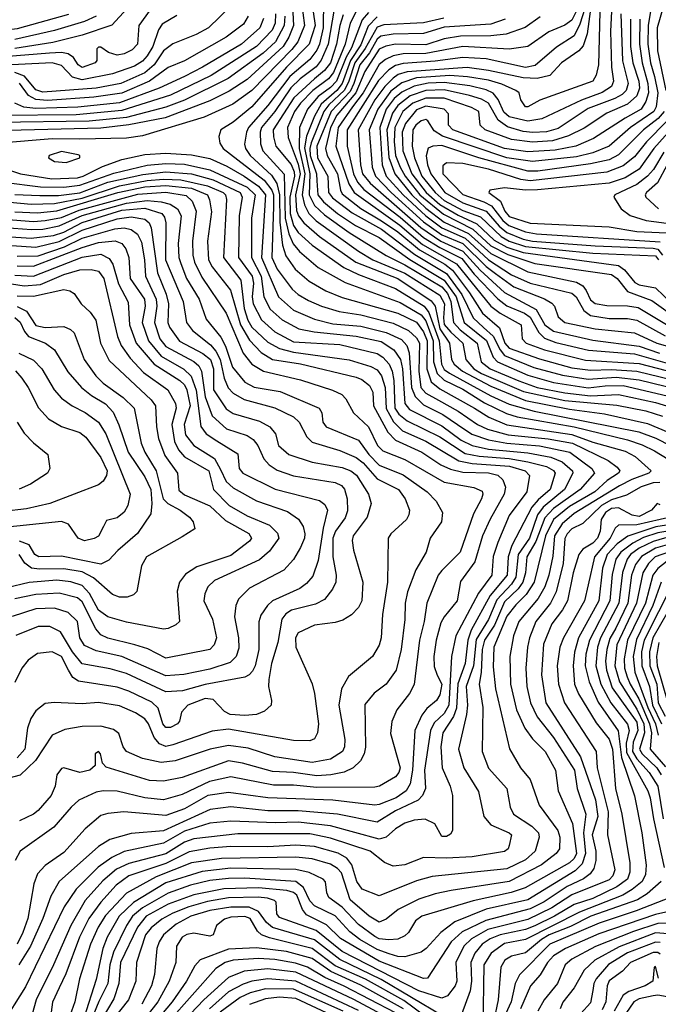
# Model space of a CAD drawing. Extents: x 501367 to 657802, y 482273 to 547541.
# Tile 375 of 656: x 620435 to 623187, y 486645 to 490890. Entities that reach past the tile are written whole.
import ezdxf

# ---------------------------------------------------------------- set-up
doc = ezdxf.new("R2010")
doc.units = 0

msp = doc.modelspace()

# ---------------------------------------------------------------- linework, layer by layer
at = {"layer": '0CON20XD'}
for points in [[(621604.5, 491065), (621615.6, 490865), (621595.3, 490815), (621570.6, 490775), (621415, 490632.9), (621338.5, 490581.5), (621255, 490540.3), (621062.4, 490467.6), (620905, 490437.5), (620785, 490422.6), (620269.8, 490410.2)], [(621648.3, 490975), (621662, 490865), (621633.6, 490795), (621608.2, 490761.8), (621435.1, 490584.9), (621354.3, 490525.7), (621230.1, 490469.9), (620965, 490389.1), (620895, 490379.4), (620695, 490375.8), (620575, 490376.8), (620352.2, 490357.8)], [(620947.5, 490992.5), (620832.7, 490867.3), (620705, 490823.4), (620577.9, 490792.1), (620415, 490765.6)], [(621691.6, 490985), (621708, 490865), (621682.1, 490785), (621584.6, 490685), (621435, 490514.8), (621355, 490448), (621302.2, 490415), (621293.8, 490386.2), (621297.9, 490357.9), (621311.8, 490335), (621488.4, 490198.4), (621522, 490155), (621528.5, 490135), (621529.5, 490085), (621521.2, 489865), (621545, 489815.2), (621609, 489729), (621635, 489705.7), (621679.5, 489679.5), (621735.5, 489655), (621811.7, 489631.7), (621905, 489618.4), (622045, 489581.4), (622110.8, 489550.8), (622145, 489519.2), (622157.7, 489495), (622155.4, 489375), (622164.4, 489305), (622185, 489279.6), (622240.3, 489249.8), (622325, 489202.2), (622408.3, 489145), (622450.9, 489125), (622540.8, 489100.9), (622712.8, 489082.8), (622817.8, 489065), (622970.4, 488990.4), (623010.5, 488960.5), (623021.4, 488945), (623015.8, 488935), (622967.2, 488902.8), (622914.1, 488855), (622805, 488790.8), (622735.6, 488735), (622701.6, 488665), (622651.5, 488465), (622617.6, 488412.4), (622572.7, 488367.3), (622535, 488319), (622478.8, 488185), (622475, 488100), (622485.2, 488005), (622545.8, 487745.8), (622593.8, 487665), (622634.4, 487614.4), (622674.3, 487504.3), (622753.9, 487395), (622762.8, 487365), (622761.5, 487315), (622746.9, 487295), (622683.9, 487246.1), (622545, 487175.1), (622295.2, 487135.2), (622225, 487121), (622155, 487098), (622066, 487054), (622015, 487012.7), (621985, 486999.8), (621941.4, 487025), (621859.8, 487095), (621821.5, 487211.5), (621805, 487231.1), (621775, 487248.6), (621695, 487271.7), (621625, 487280.1), (621305, 487274.2), (621175, 487255.4), (621023.4, 487195), (620895.3, 487124.7), (620805, 487028.1), (620773, 486977), (620739.9, 486905), (620693.4, 486755), (620673.2, 486655), (620643.5, 486575)], [(621744.8, 490975), (621743.4, 490855), (621727.1, 490785), (621715, 490758.3), (621685, 490718.7), (621599, 490645), (621505, 490520.3), (621420.9, 490425), (621411.9, 490405), (621404, 490354), (621407.7, 490335), (621428.8, 490305), (621520.1, 490220.1), (621543.4, 490183.4), (621554.2, 490135), (621556.6, 490016.6), (621567.9, 489917.9), (621582.1, 489872.1), (621622, 489815), (621683.1, 489763.1), (621755, 489721.3), (621825, 489692.3), (622065, 489625.4), (622145, 489586.1), (622175, 489544.8), (622191.5, 489505), (622189.5, 489385), (622208.9, 489328.9), (622245, 489298.6), (622394.7, 489214.7), (622456.4, 489176.4), (622535, 489142.9), (622815, 489102.2), (622905, 489068.2), (623045, 489030.6), (623087.6, 489007.6), (623156.9, 488945), (623146.2, 488935), (623072.4, 488907.7), (623019.5, 488880.5), (622825, 488761.2), (622773.3, 488716.7), (622740, 488665), (622733, 488577), (622716.1, 488495), (622698.3, 488445), (622669.8, 488395), (622586.3, 488295), (622563.2, 488233.2), (622548, 488145), (622550.2, 488025), (622575.9, 487915), (622612.2, 487835), (622645, 487789.7), (622699.5, 487735), (622744.7, 487655), (622755.8, 487565), (622817.2, 487425), (622835.3, 487295), (622825, 487273.8), (622805, 487255.7), (622612.9, 487147.1), (622553.1, 487126.9), (622388.8, 487091.2), (622167.5, 487025), (622140.4, 487005), (622110.9, 486955), (622095, 486939.6), (622065, 486926.4), (622026.6, 486923.4), (621985, 486927.2), (621965, 486937.3), (621895, 486988.8), (621824.2, 487064.2), (621766.8, 487105), (621758.8, 487125), (621753.4, 487173.4), (621743.6, 487185), (621683, 487213), (621625, 487226.7), (621345, 487232.1), (621222.2, 487217.8), (621065, 487168.9), (620926.3, 487083.7), (620864.5, 487025), (620811.8, 486935), (620793.2, 486885), (620765, 486751.9), (620711.9, 486585)], [(622861.7, 490985), (622815, 490888.1), (622785, 490867.3), (622715, 490837.8), (622625, 490774.2), (622545, 490763.8), (622345, 490774.7), (622185, 490744.2), (622087.2, 490742.8), (622045.3, 490734.7), (622011.5, 490718.5), (621985, 490696.8), (621915.3, 490575), (621868.9, 490515), (621808, 490425), (621797.8, 490345), (621853.1, 490183.1), (621876.8, 490145), (622074, 490004), (622171.5, 489921.5), (622317, 489837), (622465.2, 489655.2), (622505, 489625.1), (622596, 489575), (622600, 489515), (622618, 489495), (622696.3, 489466.4), (622872.9, 489422.9)], [(622881.7, 490975), (622849.5, 490870.5), (622825, 490821.2), (622748.6, 490771.4), (622656.5, 490693.5), (622615, 490684.1), (622445, 490721), (622345, 490727.9), (622225, 490710.8), (622088.4, 490701.6), (622055, 490692.2), (622026.3, 490673.7), (621982.1, 490627.9), (621847, 490415), (621847, 490345), (621873.4, 490225), (621890.5, 490190.5), (621918.7, 490158.7), (622075, 490038.5), (622175, 489951.1), (622245, 489908.3), (622341.1, 489861.1), (622393.7, 489793.7), (622495, 489686.2), (622535, 489657), (622611, 489625), (622635, 489608.1), (622672.4, 489542.3), (622697, 489517), (622745, 489499), (622885.7, 489465.7), (623085, 489448.9), (623235, 489406.9)], [(620996.9, 490933.1), (620949.2, 490865), (620942.2, 490785), (620919.6, 490760.4), (620885, 490743.5), (620855, 490737.3), (620818.2, 490748.2), (620785, 490772.5), (620775, 490772), (620768, 490765), (620767.1, 490715), (620760.6, 490705), (620705, 490684.5), (620686.6, 490695), (620667, 490727), (620643.6, 490743.6), (620615, 490749.4), (620563.6, 490746.4), (620225, 490718.6)], [(621345, 490948.9), (621249.2, 490855), (621195, 490826), (621095, 490786.7), (621055, 490756.6), (621015.4, 490695), (620975, 490660.8), (620870.8, 490615), (620765, 490595.1), (620535, 490578.1), (620505, 490588), (620456.2, 490646.2), (620415, 490662.4)], [(621789.9, 490935), (621764.5, 490785), (621734.8, 490715.2), (621712.3, 490687.7), (621644.1, 490635.9), (621604.1, 490595.9), (621535, 490494.2), (621477.9, 490425), (621472.2, 490405), (621472.7, 490355), (621483.5, 490325), (621575, 490224.5), (621579.8, 490035), (621595, 489966.9), (621613.8, 489923.8), (621641.1, 489891.1), (621721.3, 489821.3), (621837.2, 489757.2), (622075, 489670.7), (622165, 489618), (622185, 489591.2), (622217.2, 489505), (622218.6, 489415), (622234.6, 489364.6), (622265, 489335.6), (622345, 489297.8), (622438.2, 489238.2), (622532.7, 489192.7), (622578.3, 489178.3), (622825, 489135.4), (623055, 489078.9), (623117.7, 489057.7), (623170.9, 489030.9), (623328.2, 488935)], [(622986.7, 490955), (622980.9, 490840.9), (622986.1, 490686.1), (622994.5, 490625), (622985, 490602.1), (622945, 490575.7), (622856.6, 490543.4), (622685, 490462.5), (622625, 490453.3), (622545, 490471.5), (622521.5, 490491.5), (622496.8, 490546.8), (622475, 490572.9), (622445, 490587.2), (622375, 490604.7), (622265, 490620.2), (622195, 490616.3), (622135, 490603.6), (622081.9, 490578.1), (622049.5, 490550.5), (622014.9, 490505.1), (621986.5, 490425), (621997.1, 490265), (622014.7, 490215), (622088.3, 490135), (622185, 490044.6), (622255, 489993.1), (622355, 489948.9), (622455, 489855.6), (622555, 489790.3), (622635, 489754.4), (622815, 489711.1), (622832.7, 489695), (622866.5, 489636.5), (622895, 489615.1), (622975, 489602.4), (623055, 489602.4), (623095, 489594.9), (623217.3, 489527.3)], [(622895.6, 490935), (622881.2, 490828.8), (622862.8, 490777.2), (622844.1, 490755.9), (622770.4, 490705)], [(623207.6, 490945), (623182.5, 490855), (623183.8, 490756.2), (623219.1, 490585)], [(620645, 490912.4), (620425, 490850.4), (620305, 490837), (620235, 490831.3), (620135, 490803.5), (620045, 490794.7), (620006.8, 490806.8), (619961.6, 490831.6), (619865, 490922.3)], [(621112, 490908), (621049.6, 490870.4), (621033.1, 490846.9), (621008.8, 490775), (620985, 490734.8), (620965, 490711.2), (620929.4, 490690.6), (620835, 490656.6), (620705, 490630.9), (620662.4, 490642.4), (620615, 490692.1), (620575, 490703.8), (620255, 490688.3)], [(621577.2, 490905), (621574.3, 490865), (621537.9, 490795), (621485, 490746.1), (621333.6, 490636.4), (621145, 490544), (621065, 490513.3), (620895, 490469.2), (620735, 490453.2), (620337.7, 490447.7)], [(621537.5, 490915), (621536, 490875), (621523.5, 490845), (621456.2, 490775), (621260.3, 490649.7), (621084.7, 490565), (620875, 490498.5), (620679.3, 490480.7), (620345, 490476.9)], [(620765, 490906.2), (620715, 490882), (620585, 490843.6), (620415, 490804.9)], [(621486, 490895), (621470.7, 490855), (621390.8, 490785), (621223.7, 490685), (621145, 490645.4), (621035.9, 490595), (620865, 490532.5), (620686.4, 490513.6), (620505, 490508.1), (620453.7, 490513.7), (620415, 490530.4)], [(621419.4, 490905), (621399.4, 490870.6), (621325, 490814.8), (621145, 490713.4), (621075, 490684), (620995, 490624.9), (620875, 490572.9), (620754.2, 490555.8), (620555, 490542.2), (620505, 490545.7), (620473.8, 490563.8), (620435, 490616.3)], [(621829.2, 490910.8), (621814.5, 490865), (621800.6, 490785), (621775, 490704.4), (621748.8, 490671.1), (621705, 490636), (621616, 490554), (621527.8, 490415), (621528.7, 490385), (621539.5, 490345), (621605, 490266.5), (621617.8, 490235), (621618.9, 490215), (621599.5, 490125), (621601.2, 490055), (621615, 490002.5), (621635, 489972.7), (621695, 489917.6), (621832.1, 489822.1), (621895, 489791.4), (622055, 489730.9), (622178.4, 489655), (622197.7, 489627.7), (622242.9, 489505), (622252.3, 489405), (622265, 489382.6), (622286.9, 489366.9), (622465, 489268.9), (622545, 489233.2), (622651.9, 489201.9), (623103, 489113), (623175.8, 489085.8), (623365, 488990.3)], [(621885, 490925.6), (621859.5, 490875), (621837.7, 490785), (621788, 490662), (621766.2, 490635), (621698.2, 490585), (621645, 490530.6), (621619.7, 490495), (621589.9, 490425), (621592.5, 490382.5), (621635, 490266.9), (621643.3, 490225), (621624.3, 490135), (621628.1, 490068.1), (621636.2, 490045), (621659.2, 490015), (621727.5, 489955), (621884.4, 489845), (622065, 489773.8), (622208.5, 489678.5), (622225.3, 489655), (622245, 489558), (622286.7, 489495), (622295.5, 489425), (622308.1, 489405), (622343.9, 489375), (622465, 489310.8), (622615, 489247.9), (622805, 489211.7), (622955, 489190.5), (623140.1, 489149.9), (623435.1, 489025.1)], [(621938.7, 490921.3), (621910.9, 490889.1), (621865, 490769), (621841.9, 490728.1), (621799.9, 490625), (621775, 490598.4), (621721.5, 490558.5), (621675.7, 490505), (621641.4, 490425), (621639.1, 490335), (621664.6, 490225), (621653.2, 490135), (621662.6, 490092.6), (621681.8, 490055), (621713.1, 490023.1), (621895, 489892.6), (621957, 489855), (622095, 489796.9), (622245, 489703.2), (622266, 489665), (622261.2, 489605), (622265, 489576.3), (622293.4, 489543.4), (622345.5, 489495), (622357.3, 489425), (622391.8, 489385), (622425.5, 489364.5), (622606.5, 489286.5), (622785, 489248.3), (623008.3, 489228.3), (623133.2, 489203.2), (623205, 489180.6)], [(621975, 490903), (621937.6, 490862.4), (621905, 490781.2), (621860.1, 490715), (621824.9, 490615), (621801.4, 490585), (621733.8, 490526.2), (621705.9, 490475), (621671.7, 490388.3), (621662.3, 490337.7), (621685.9, 490225), (621682.4, 490135), (621705, 490089.2), (621748.3, 490048.3), (621855, 489973.4), (622014.3, 489874.3), (622095, 489833.4), (622255, 489737.8), (622279.2, 489709.2), (622293.8, 489675), (622304.8, 489584.8), (622332.9, 489552.9), (622406.6, 489495), (622424.2, 489415), (622463, 489385), (622586.2, 489333.8), (622665, 489305.1), (622785, 489281.1), (622895, 489269.1), (623015, 489274.2), (623175, 489240), (623255.9, 489215)], [(622262.9, 490897.1), (622175, 490876.8), (622005, 490868.4), (621975, 490858.2), (621924.2, 490765.8), (621879.3, 490705), (621854, 490625), (621835, 490587), (621767.1, 490522.9), (621746.2, 490495), (621690.8, 490359.2), (621685.1, 490335), (621687, 490305), (621713.8, 490225), (621716.2, 490196.2), (621719.4, 490135), (621744.6, 490104.7), (621805.2, 490055), (621882.5, 490002.5), (621985, 489951.2), (622116.7, 489856.7), (622265, 489767.7), (622315.7, 489695), (622350.4, 489585), (622447.3, 489507.3), (622475.5, 489435.5), (622494.8, 489415), (622625, 489357.7), (622735.9, 489325.9), (622885, 489303.5), (622958.1, 489311.9), (623035, 489313.2), (623225, 489268.6)], [(622526.9, 490893.1), (622465, 490870.6), (622265, 490858.4), (622175, 490830.7), (622045, 490828), (621990.9, 490819.1), (621975, 490806.7), (621942.1, 490747.9), (621900.8, 490695), (621875.6, 490615), (621858.7, 490581.3), (621777.3, 490495), (621715.6, 490345), (621718.1, 490295), (621763, 490215), (621765.9, 490145), (621782.8, 490122.8), (621867.3, 490057.3), (621995, 489986.6), (622138.4, 489878.4), (622275, 489795.3), (622340.9, 489705), (622389.9, 489605), (622433.3, 489563.3), (622475, 489525.4), (622505, 489466.5), (622525, 489443), (622651.4, 489391.4), (622775, 489357.1), (622885, 489340.6), (623005, 489349.4), (623105, 489337.9), (623275, 489295.9)], [(622677.8, 490902.2), (622612.8, 490857.2), (622531.7, 490828.3), (622465, 490820.5), (622335, 490819), (622265, 490807.2), (622185, 490781.6), (622055, 490784.9), (622013.3, 490776.7), (621985, 490762.6), (621923.2, 490666.8), (621883.5, 490575), (621801.4, 490478.6), (621775.2, 490424.8), (621753.3, 490335), (621759.7, 490305), (621805, 490226.4), (621817, 490155), (621825, 490139.3), (621905, 490076.7), (621993.7, 490023.7), (622065, 489975.5), (622158.5, 489898.5), (622266.6, 489836.6), (622299.8, 489809.8), (622373.2, 489713.2), (622430, 489625), (622502.2, 489562.2), (622525.7, 489495), (622545, 489474), (622675, 489427.4), (622815, 489389.8), (622895, 489378.9), (622985, 489381.7), (623094.7, 489375.3), (623295, 489325.8)], [(622934.9, 490924.9), (622929.5, 490695), (622919.1, 490650.9), (622905.3, 490625), (622677, 490543), (622625, 490514.6), (622614.2, 490515), (622594.5, 490544.5), (622588.1, 490575), (622573.5, 490585), (622512.5, 490612.5), (622455, 490629.2), (622364.6, 490644.6), (622289.1, 490649.1), (622145, 490639.2), (622081.4, 490618.6), (622035, 490581.7), (621977.9, 490505), (621941.4, 490415), (621954.4, 490255), (621968.9, 490215), (622036.5, 490145), (622175, 490019.2), (622255, 489962.2), (622345, 489925.4), (622445, 489826.1), (622485, 489796.7), (622565, 489738.5), (622696.3, 489686.3), (622728, 489668), (622740.4, 489655), (622755, 489608.6), (622784.4, 489585), (622915, 489558.1), (623085, 489540.1), (623180.6, 489495), (623387.2, 489437.2)], [(623026.2, 490915), (623032.5, 490712.5), (623056.8, 490615), (623049, 490585), (623031.8, 490568.2), (622999.1, 490550.9), (622885, 490506.9), (622755, 490421.7), (622705, 490406.5), (622646.2, 490403.8), (622605, 490408.7), (622537.8, 490427.8), (622496.8, 490456.8), (622455, 490530), (622425, 490548.2), (622373.7, 490563.7), (622265, 490588.1), (622185, 490584.4), (622118.3, 490561.7), (622065, 490520.9), (622042.4, 490487.6), (622017.7, 490415), (622026.6, 490296.6), (622051.1, 490225), (622124.6, 490135), (622185, 490077.7), (622265, 490018), (622368.8, 489968.8), (622465, 489882.9), (622625, 489803.3), (622835, 489758.5), (622862.3, 489742.3), (622876.7, 489723.3), (622895, 489682.3), (622915, 489666.1), (622965, 489657.3), (623055, 489657.1), (623100, 489649.9), (623236.9, 489566.9)], [(623067.6, 490892.4), (623067.1, 490775), (623077.3, 490705), (623102.8, 490625), (623105.5, 490595), (623095, 490562.1), (623055, 490526.6), (622965, 490487.2), (622868.1, 490421.9), (622800.3, 490389.7), (622731.7, 490368.3), (622645, 490362.2), (622554.1, 490374.1), (622440.8, 490415), (622418.9, 490435), (622413.3, 490495), (622382.2, 490512.2), (622265, 490551.3), (622185, 490552.1), (622128.9, 490531.1), (622086.9, 490495), (622051.6, 490425), (622048.6, 490365), (622055.2, 490305.2), (622074.3, 490255), (622096.7, 490215), (622159.5, 490135), (622261.1, 490051.1), (622387.2, 489987.2), (622465, 489915.6), (622538.3, 489878.3), (622655, 489839.6), (622985, 489792.2), (623009.4, 489775), (623055, 489718.5), (623159.6, 489679.6), (623275.5, 489595.5)], [(623107.6, 490892.4), (623105.6, 490785), (623117.6, 490705), (623142, 490615), (623144.5, 490575), (623133.1, 490536.9), (623112.8, 490505), (623045, 490465.4), (622907.7, 490377.7), (622832.3, 490345), (622742.2, 490327.8), (622625, 490321.1), (622525, 490335.1), (622301.2, 490415), (622282.5, 490435), (622282.5, 490485), (622265, 490505.1), (622185, 490517.6), (622145, 490502.1), (622097.9, 490442.2), (622084.1, 490405), (622086.5, 490325), (622125.3, 490225), (622186.4, 490145), (622245, 490093.7), (622325, 490046.8), (622405, 490010.5), (622479.6, 489939.6), (622535, 489910.2), (622605, 489886.1), (623015, 489831), (623042.1, 489812.1), (623086.5, 489756.5), (623105, 489746.8), (623175, 489733.6), (623247.1, 489665)], [(623153.6, 490926.4), (623143, 490865), (623142.5, 490785), (623154.2, 490705), (623170.4, 490645), (623184.5, 490575), (623178.5, 490515), (623167.4, 490495), (623067.8, 490425), (622975, 490345.2), (622905, 490316.6), (622835, 490299.5), (622645, 490278.9), (622534.9, 490294.9), (622257.7, 490387.7), (622221.8, 490411.8), (622193.8, 490453.8), (622185, 490459.8), (622165, 490454.8), (622141.6, 490435), (622129.5, 490415), (622126.3, 490345), (622136, 490295), (622167.9, 490215), (622224.9, 490145), (622265, 490110.8), (622345, 490067.2), (622420.4, 490040.4), (622510.1, 489955), (622545, 489935.7), (622615, 489911.9), (622905, 489883.1), (623175, 489871.9), (623188.3, 489855)], [(622770.4, 490705), (622720.2, 490649.8), (622665, 490636.3), (622605, 490639.5), (622455, 490671.8), (622363.8, 490683.8), (622105, 490666.2), (622066.7, 490653.3), (622045, 490638.9), (622008, 490602), (621965.5, 490545), (621894.4, 490415), (621903.8, 490265), (621912.6, 490225), (621945.6, 490185.6), (622164, 489994), (622249.5, 489935), (622345, 489892.9), (622420, 489810), (622525, 489714.6), (622660.6, 489640.6), (622698.1, 489575), (622735, 489547.6), (622905, 489507.9), (623105, 489482.8), (623192.9, 489452.9)], [(623211.8, 490495), (623186.1, 490463.9), (623123.9, 490415), (623015, 490307.1), (622975, 490286.7), (622895, 490268.2), (622667.9, 490237.9), (622625, 490237.2), (622414.4, 490294.4), (622255, 490347.7), (622215.2, 490344.8), (622195, 490336.4), (622187, 490303), (622192.5, 490265), (622207.2, 490225), (622267.1, 490145), (622345, 490100.7), (622444.9, 490064.9), (622500.7, 490000.7), (622535, 489972.7), (622604.7, 489944.7), (622645, 489935.4), (622915.1, 489915.1), (623165, 489905.8), (623185, 489900.6), (623205.6, 489875.6)], [(623225.1, 490454.9), (623136.3, 490363.7), (623085, 490299.4), (623035, 490259.9), (622965, 490233.6), (622635, 490195.1), (622595, 490201.2), (622455.9, 490245.9), (622345, 490269.9), (622275, 490273.3), (622259.2, 490260.8), (622258.9, 490225), (622345, 490136.8), (622435.7, 490105.7), (622468, 490088), (622516.5, 490025), (622542.5, 490002.5), (622615, 489975.7), (622662.5, 489967.5), (623195, 489932)], [(623266, 490444), (623168.3, 490335), (623105, 490246.2), (623045, 490207.8), (622975, 490186.1), (622666.7, 490156.7), (622615, 490154.6), (622524.8, 490165.2), (622461.4, 490155), (622457.5, 490145), (622507.8, 490107.8), (622525.6, 490065), (622545, 490041.7), (622635, 490013.3), (622975, 489996.8), (623095, 489977.1), (623255, 489970.3)], [(620345, 490255.8), (620438.6, 490225), (620574.2, 490204.2), (620685, 490209.1), (620708.4, 490215), (620792, 490258), (620875, 490287.3), (620975, 490308.7), (621065, 490314.5), (621175, 490307.9), (621255, 490291.2), (621328.2, 490258.2), (621403.2, 490215), (621465, 490173.1), (621495.1, 490135), (621477.1, 489865), (621550, 489695), (621615, 489638.5), (621705, 489598.5), (621785, 489578.6), (621905, 489569.1), (622015, 489541.5), (622080.8, 489510.8), (622103.8, 489485), (622114.1, 489454.1), (622124, 489305), (622140, 489265), (622175, 489230), (622258.5, 489188.5), (622321.4, 489145), (622383.9, 489103.9), (622455, 489078.4), (622535, 489064.7), (622675, 489052.4), (622806.1, 489026.1), (622900.8, 488955), (622912.1, 488935), (622850.4, 488865), (622735, 488782.8), (622697.7, 488742.3), (622659.9, 488640.1), (622620.1, 488575), (622614.7, 488505), (622603.6, 488465), (622583.4, 488436.6), (622525, 488380.8), (622480.7, 488279.3), (622437.5, 488215), (622428.8, 488175), (622423.4, 488075), (622415.8, 488025), (622430.3, 487925), (622428.6, 487735), (622455, 487662.7), (622534, 487575), (622548.8, 487495), (622562.5, 487465), (622642.7, 487412.7), (622670.4, 487385), (622673.2, 487365), (622656.1, 487305), (622615, 487268), (622535, 487229.1), (622213.3, 487196.7), (622145, 487177), (621985, 487112.7), (621911.5, 487141.5), (621888.4, 487175), (621866.8, 487246.8), (621845.4, 487275.4), (621806.9, 487296.9), (621705, 487324.9), (621625, 487331.8), (621505, 487324.1), (621345, 487325.1), (621255, 487317.7), (621165, 487301.9), (621065, 487252.7), (620905, 487198.3), (620850.9, 487159.1), (620785.3, 487084.7), (620733.9, 487015), (620692.3, 486935), (620634, 486776), (620605, 486716.2), (620576.1, 486653.9), (620560.8, 486535)], [(620635, 490274.6), (620693.8, 490295), (620693.8, 490305), (620687.8, 490307.8), (620615, 490322.1), (620562, 490305), (620560, 490295), (620585, 490279.5), (620635, 490274.6)], [(623211.2, 490318.8), (623166.3, 490245), (623141, 490215), (623095, 490180.1), (622999.5, 490135), (622995.6, 490125), (623026.4, 490075), (623065.8, 490045.8), (623134.9, 490024.9), (623255, 490009.3)], [(620365, 490189.4), (620525, 490169.9), (620625, 490168.5), (620695, 490176.7), (620841.1, 490228.9), (620985, 490262.9), (621065, 490269.6), (621145, 490267), (621255, 490243.6), (621415, 490168.7), (621449.4, 490135), (621434.3, 490034.3), (621434.2, 489865), (621475.6, 489785), (621487.2, 489695), (621515, 489642.6), (621566.5, 489596.5), (621637.7, 489557.7), (621704.5, 489544.5), (621885.7, 489525.7), (621992.9, 489502.9), (622047.3, 489467.3), (622075.9, 489425.9), (622085.1, 489385), (622095.1, 489235.1), (622115, 489210), (622255, 489139.5), (622338, 489078), (622384.6, 489054.6), (622455, 489038.2), (622625, 489022.5), (622723.7, 489003.7), (622773.5, 488983.5), (622817, 488945), (622818.7, 488935), (622783.4, 488865), (622691.2, 488788.8), (622667, 488755), (622631.5, 488655), (622583.3, 488585), (622572.7, 488487.3), (622554.2, 488455.8), (622491.3, 488388.7), (622456, 488304), (622402.2, 488217.8), (622390.9, 488105), (622359.1, 488015), (622364.6, 487935.4), (622360.5, 487895), (622325.7, 487745), (622348.8, 487665), (622413, 487563), (622434.8, 487454.8), (622465, 487418.5), (622544.4, 487385), (622554.5, 487375), (622545, 487330), (622540, 487315), (622525, 487303.2), (622385, 487280.6), (622275, 487274.8), (622175, 487277.3), (622095, 487246.2), (622045, 487240), (622006.7, 487256.7), (621945, 487305.5), (621775, 487361.4), (621685, 487380.4), (621375, 487379.5), (621185, 487357.9), (621145, 487343.9), (621065, 487293.4), (620905, 487252.7), (620851.8, 487228.2), (620793.3, 487176.7), (620718, 487092), (620655, 486984.1), (620581.5, 486815), (620506.3, 486665), (620428.7, 486385)], [(623225, 490264.4), (623183.2, 490186.8), (623135.8, 490145), (623130.6, 490135), (623133.5, 490125), (623188.4, 490075)], [(620415, 490136.3), (620521.7, 490131.7), (620603, 490133), (620695, 490144.2), (620815, 490189.9), (620966.5, 490223.5), (621065, 490233.7), (621175, 490225.1), (621269.5, 490199.5), (621384.8, 490145), (621393.9, 490125), (621381.6, 490045), (621378.5, 489865), (621437, 489785), (621442.4, 489755), (621437.6, 489695), (621441.3, 489665), (621476.7, 489596.7), (621535, 489544.8), (621615, 489502), (621815, 489489.2), (621975, 489451.7), (622000.2, 489435), (622026.8, 489405), (622040.8, 489375), (622047.2, 489335), (622051.6, 489215), (622069.7, 489189.7), (622105, 489161), (622245, 489092.2), (622355, 489020.4), (622415, 489008), (622545, 488997.7), (622624.6, 488984.6), (622705, 488963.7), (622735, 488946.9), (622742.8, 488935), (622721.5, 488865), (622669.5, 488820.5), (622641.9, 488788.1), (622556.6, 488623.4), (622540.7, 488575), (622535.6, 488495), (622462.5, 488407.5), (622381.2, 488258.8), (622365.7, 488215), (622355, 488114.6), (622322.7, 488027.3), (622318.2, 487921.8), (622304, 487886), (622258.7, 487815), (622249.6, 487755), (622255.6, 487665), (622290.8, 487585), (622299.7, 487545), (622300.5, 487395), (622291.5, 487378.5), (622275, 487368.2), (622255, 487369.2), (622223.8, 487423.8), (622182.8, 487442.8), (622135, 487438.4), (622095, 487425.7), (622055, 487401.6), (622014, 487366), (621985, 487356.4), (621775, 487415.1), (621635, 487430.8), (621537.4, 487427.4), (621345, 487434.9), (621255, 487426), (621145, 487392.2), (621055, 487339.6), (620885, 487304.2), (620831.7, 487278.3), (620773.5, 487236.5), (620678.7, 487141.3), (620626.7, 487065), (620460, 486720), (620355, 486553.3)], [(620345, 490107.7), (620485, 490095.1), (620585, 490097.8), (620705, 490120.8), (620865.5, 490174.5), (620985, 490197.6), (621055, 490202.8), (621129.8, 490199.8), (621244.6, 490174.6), (621312.1, 490145), (621322.7, 490135), (621326.5, 490115), (621313, 489865), (621387.5, 489767.5), (621402.4, 489645), (621418.1, 489595), (621435.7, 489565), (621505, 489500.2), (621555, 489472), (621615, 489457.1), (621855, 489423.3), (621947.9, 489395), (621975, 489381), (621994.7, 489354.7), (622010.5, 489305), (622013.9, 489213.9), (622045.8, 489155.8), (622085, 489118), (622185, 489072.7), (622328.2, 488988.2), (622385, 488976.4), (622545.2, 488965.2), (622613.4, 488945), (622632.8, 488925), (622620.3, 488855), (622545, 488753.2), (622495, 488636.5), (622475.2, 488575.2), (622469.6, 488495), (622411.8, 488418.2), (622315, 488233.3), (622296, 488144), (622285.1, 487935.1), (622265, 487899.4), (622221.2, 487858.8), (622206.2, 487825), (622179.8, 487655), (622184.3, 487575), (622171.7, 487545), (622151.8, 487525), (622055, 487479.6), (621975, 487430), (621805, 487464.9), (621635, 487479.7), (621505, 487479.9), (621345, 487496.1), (621255.6, 487485), (621055, 487393), (620915, 487380.8), (620823.6, 487355), (620774.9, 487325.1), (620605.3, 487175), (620569, 487111), (620534.7, 487014.7), (620482, 486895), (620431, 486815)], [(620415, 490062.4), (620512.7, 490057.3), (620595, 490066.4), (620858.4, 490145), (620975, 490169.7), (621064.9, 490175.1), (621175, 490163.2), (621244.3, 490135), (621253.6, 490113.6), (621261.9, 490061.9), (621243.9, 489936.1), (621248.3, 489855), (621265, 489824.7), (621343.6, 489723.6), (621386.1, 489575), (621425, 489508.4), (621475.1, 489455.1), (621525, 489425.8), (621645, 489406.2), (621885, 489349.5), (621909.6, 489339.6), (621942.7, 489312.7), (621957.5, 489285), (621959.2, 489225), (622022.1, 489112), (622055, 489077.3), (622167.6, 489025), (622250.5, 488970.5), (622292.3, 488952.3), (622345, 488939.3), (622456, 488936), (622496.2, 488926.2), (622516.6, 488906.6), (622528.3, 488875), (622522.7, 488845), (622462.7, 488737.3), (622430, 488665), (622396.5, 488553.5), (622335, 488468.1), (622320.3, 488385), (622263.9, 488315), (622250.5, 488289.5), (622229.3, 488215), (622220.3, 488145), (622221.1, 488101.1), (622233.5, 488063.5), (622253.9, 488025), (622245, 487980), (622230.9, 487955), (622190.2, 487919.8), (622168.2, 487891.8), (622137.4, 487825), (622128.5, 487655), (622118.2, 487595), (622100.6, 487565), (622057.6, 487535), (621985, 487506.5), (621965, 487504.1), (621785, 487524.9), (621505, 487534.6), (621335, 487558.8), (621245.4, 487545), (621145, 487487.7), (621065, 487459), (620984.4, 487465.6), (620884.4, 487475.6), (620815, 487468.4), (620785, 487459.3), (620718.1, 487401.9), (620625, 487299.1), (620545, 487243.3), (620512.5, 487207.5), (620496.7, 487165), (620470.6, 487015), (620449.3, 486955), (620425, 486904.7)], [(620295, 490035.9), (620495, 490020.9), (620545, 490024.2), (620615, 490037.7), (620691, 490069), (620945, 490137.5), (621065, 490146), (621152.2, 490132.2), (621177.9, 490107.9), (621196.4, 490065), (621180.5, 489935), (621182, 489875), (621189.2, 489845), (621220.5, 489780.5), (621325, 489625.5), (621397.7, 489452.3), (621435.1, 489405.1), (621485.6, 489375.6), (621645, 489336.8), (621783.4, 489293.4), (621823.8, 489273.8), (621841.1, 489255), (621874.2, 489195), (621938.4, 489135), (621977.8, 489055), (622000.7, 489030.7), (622095, 488993.8), (622265, 488895.6), (622392.9, 488872.9), (622427.9, 488857.9), (622431.5, 488845), (622425.3, 488825), (622390.9, 488759.1), (622333.5, 488595), (622254.7, 488515), (622239.2, 488495), (622189.1, 488375), (622178.1, 488295), (622158.1, 488215), (622135.5, 488024.5), (622114.7, 487985), (622060.8, 487915), (622038.8, 487865), (622033.2, 487813.2), (622074.4, 487665), (622069.2, 487645), (622055, 487626.1), (621985.7, 487585), (621965, 487581.6), (621715, 487579.6), (621615, 487590), (621529.5, 487589.5), (621345, 487625.5), (621253.8, 487606.2), (621135, 487550.2), (621055, 487526.7), (620975.2, 487534.8), (620855, 487564), (620795, 487565.2), (620765, 487559.2), (620690.4, 487525), (620656.8, 487495), (620581.8, 487408.2), (620437.5, 487305), (620416, 487265)], [(620252.6, 490002.6), (620486.7, 489985), (620535, 489987.1), (620605, 490000.8), (620705, 490046.5), (620895, 490099.9), (620985, 490111), (621045.1, 490105.1), (621084.3, 490094.3), (621114.8, 490075), (621130.9, 490045), (621118.6, 489925), (621121.7, 489865), (621129.5, 489839.5), (621153.5, 489775), (621208.5, 489685), (621239.5, 489599.5), (621301.4, 489521.4), (621322.2, 489482.2), (621352.2, 489392.2), (621405, 489328.1), (621445, 489305.6), (621557.2, 489287.2), (621725.6, 489215), (621736.9, 489195), (621741.9, 489155), (621755.3, 489135.3), (621895, 489076.7), (621939.7, 489015), (621985, 488969.2), (622087.3, 488927.3), (622190.9, 488855), (622229.7, 488815), (622256.8, 488765), (622252.5, 488725), (622204.6, 488655), (622186.2, 488595), (622142.3, 488517.7), (622106.2, 488423.8), (622096.5, 488375), (622095.6, 488304.4), (622079.4, 488175), (622058.1, 488085), (622015, 488025.5), (621963.2, 487986.8), (621922.2, 487937.7), (621925.7, 487754.3), (621919.7, 487725), (621903.2, 487695), (621872.3, 487665), (621833.9, 487646.1), (621776.1, 487633.9), (621715, 487630), (621615, 487643.8), (621525, 487648.5), (621394.8, 487685.2), (621335, 487694.5), (621135, 487623.3), (621055, 487607), (620995, 487609.6), (620807.9, 487667.9), (620792, 487685), (620784, 487725), (620775, 487735.6), (620760, 487725), (620760, 487675), (620738, 487655), (620695, 487644.1), (620625, 487664.4), (620615, 487661.9), (620595.4, 487634.6), (620588.5, 487585), (620570.6, 487545), (620515, 487481.3), (620495, 487465.3), (620435, 487436.3)], [(620255, 489926.2), (620505, 489909.6), (620605.8, 489934.2), (620705, 489983), (620855, 490031.7), (620915, 490039.8), (620975, 490030.3), (620993.1, 490015), (621002.5, 489992.5), (621029.1, 489799.1), (621066.3, 489706.3), (621077, 489665), (621073.8, 489585), (621081.2, 489565), (621124.1, 489504.1), (621225, 489451.4), (621257.7, 489425), (621269.8, 489385), (621270.7, 489295), (621325, 489213), (621355, 489192.7), (621468.7, 489158.7), (621513.8, 489135), (621538.2, 489105), (621550.5, 489055), (621594.5, 489015), (621695, 488982), (621825, 488959.8), (621862.9, 488945), (621886.5, 488926.5), (621938.2, 488845), (621950, 488805), (621933.1, 488745), (621871.6, 488665), (621868.1, 488645), (621873.8, 488603.8), (621913.7, 488465), (621909.2, 488385), (621895, 488355.6), (621865, 488324.5), (621828.1, 488301.9), (621795, 488291.5), (621705, 488280), (621635, 488246), (621623.4, 488225), (621625.6, 488185), (621695, 488026.7), (621705.4, 487985), (621722.4, 487855), (621718.2, 487815), (621705, 487790), (621685, 487780.5), (621615, 487781.8), (621335, 487831.2), (621265, 487822.5), (621095.7, 487764.3), (621065, 487757), (621038, 487768), (621014.9, 487794.9), (620990.3, 487855), (620975, 487876.3), (620935, 487901.4), (620865, 487931.4), (620775, 487946.5), (620705, 487940.8), (620584, 487946), (620545, 487941.5), (620505, 487910.4), (620482.8, 487877.2), (620469.2, 487835), (620457.1, 487745), (620425, 487707.5)], [(620265, 489962.8), (620485, 489948.1), (620580.6, 489959.4), (620625, 489974.8), (620705, 490016.2), (620875, 490068.9), (620975, 490078), (621048.1, 490055), (621059.5, 490039.5), (621065.5, 490015), (621063.6, 489855), (621139, 489675), (621153.9, 489585), (621180.3, 489550.3), (621258, 489488), (621280.9, 489460.9), (621299.3, 489425), (621316.3, 489345), (621333, 489303), (621355, 489280.4), (621402.1, 489252.1), (621535, 489216.9), (621615, 489178.1), (621640.2, 489155), (621672.1, 489092.1), (621695, 489068.3), (621815, 489032.3), (621885, 489002.4), (621915, 488979), (621975, 488911), (622067.6, 488865), (622096.5, 488825), (622114.6, 488775), (622112.7, 488755), (622102.5, 488735), (622035, 488673.3), (622022.7, 488655), (622020.3, 488465), (621998.3, 488325), (621993.3, 488225), (621985, 488192.9), (621955.2, 488144.8), (621851.8, 488058.2), (621822.2, 488005), (621811.2, 487935), (621836.8, 487786.8), (621835.2, 487755), (621826.7, 487735), (621775, 487702.5), (621695, 487688.1), (621535, 487711.5), (621419.4, 487749.4), (621335, 487761.5), (621255.6, 487745), (621105.7, 487694.3), (621045, 487687.4), (620964.8, 487704.8), (620896.2, 487735), (620881.3, 487755), (620862.2, 487812.2), (620839.5, 487829.5), (620785, 487843.7), (620705, 487843.1), (620630.4, 487829.6), (620575.6, 487805), (620503.7, 487696.3), (620437, 487633), (620315, 487601.1)], [(620425, 489870.8), (620515, 489872.7), (620628.8, 489911.2), (620705, 489948.1), (620845, 489989.2), (620885, 489993.3), (620916.2, 489986.2), (620942.2, 489965), (620960.4, 489930.4), (620973.7, 489855), (620977.3, 489785), (621022.7, 489685), (621025.8, 489655), (621016.4, 489585), (621039.1, 489515), (621065, 489480.6), (621185.9, 489415.9), (621207.6, 489397.6), (621219.3, 489375), (621234.8, 489264.8), (621265, 489182.1), (621326.6, 489126.6), (621415, 489097.2), (621440.8, 489080.8), (621461.6, 489055), (621487.5, 488997.5), (621510.4, 488970.4), (621545, 488947.8), (621615, 488923.8), (621794.9, 488894.9), (621821.3, 488881.3), (621835.5, 488865.5), (621846.8, 488825), (621847.7, 488772.3), (621837.8, 488742.2), (621796.2, 488685), (621784.9, 488655), (621784.8, 488575), (621799.2, 488495), (621797.1, 488465), (621783.4, 488435), (621748.9, 488391.1), (621710.2, 488369.8), (621606.1, 488345), (621582, 488328), (621564.2, 488305.8), (621547, 488205), (621519.8, 488115), (621508.9, 488045), (621507.1, 488015), (621520, 487955), (621518.8, 487935), (621490.7, 487909.3), (621455.2, 487894.8), (621405, 487889.6), (621342.2, 487895), (621317.8, 487907.8), (621269.4, 487959.4), (621235, 487963.2), (621160.5, 487935), (621133.1, 487905), (621124.5, 487865.5), (621115.6, 487855), (621085, 487839.2), (621065, 487838.7), (621052.6, 487855), (621031.5, 487921.5), (621005, 487947.5), (620905, 487995.6), (620855, 488012.4), (620688.4, 488038.4), (620664.1, 488054.1), (620645.6, 488085.6), (620615, 488144.7), (620575, 488165.2), (620512.6, 488157.4), (620471.9, 488128.1), (620444.7, 488095), (620415, 488032)], [(620425, 489828.9), (620495, 489827.4), (620705, 489908.8), (620775, 489930.1), (620846.5, 489936.5), (620875, 489925.9), (620892.2, 489902.2), (620905.6, 489865), (620911.7, 489775), (620972.9, 489685), (620976.5, 489655), (620963, 489585), (620989.7, 489505), (621045, 489440.1), (621143, 489383), (621173.6, 489353.6), (621195, 489292.9), (621215.7, 489135.7), (621238.6, 489105), (621284.6, 489075), (621375, 489017.8), (621380.9, 488955), (621396.4, 488935), (621536.5, 488866.5), (621727.1, 488817.1), (621750.3, 488800.3), (621761.8, 488775), (621742.5, 488697.5), (621720.8, 488559.2), (621698.6, 488491.4), (621671.3, 488458.7), (621642.8, 488437.2), (621524.6, 488385), (621503.1, 488365), (621475, 488322.9), (621466.4, 488293.6), (621465.9, 488175), (621450.2, 488105), (621438.3, 488081.7), (621424.5, 488065.5), (621405, 488055.7), (621234, 488024), (621136.8, 487996.8), (621065, 487992), (620895, 488070.8), (620825, 488090.9), (620705, 488112.8), (620662.3, 488165), (620611.3, 488251.3), (620565, 488273.5), (620515, 488273.5), (620419.1, 488235)], [(620415, 489789.1), (620495, 489785.1), (620705, 489866.6), (620785, 489879), (620821.3, 489861.3), (620836.8, 489836.8), (620861.4, 489751.4), (620902.8, 489672.8), (620907.8, 489575), (620937, 489495), (621014.4, 489405), (621125, 489334.8), (621145.7, 489315.7), (621156, 489295), (621169.4, 489225), (621144.5, 489144.5), (621150.3, 489100.3), (621185, 489054.3), (621275, 488997.8), (621301.2, 488951.2), (621325, 488899.5), (621355, 488871.5), (621455.1, 488815.1), (621589.8, 488769.8), (621637.2, 488737.2), (621657.3, 488705), (621664.2, 488674.2), (621663.1, 488655), (621645.5, 488614.5), (621615, 488562.7), (621572.8, 488517.2), (621425, 488439.4), (621377.5, 488392.5), (621366.5, 488365), (621361.1, 488315), (621378.7, 488225), (621379, 488181), (621368.4, 488145), (621341.6, 488118.4), (621255, 488090), (621142.3, 488067.7), (621065, 488061), (620875.7, 488144.3), (620765, 488168.8), (620715, 488192.5), (620694.4, 488225), (620684.7, 488295), (620644.6, 488335), (620585, 488353.3), (620505, 488350.2), (620402.4, 488317.6)], [(620325, 489762.3), (620455, 489742.8), (620525, 489749), (620625, 489792), (620695, 489812.5), (620743, 489813), (620775, 489806.1), (620797.8, 489775), (620856.6, 489525), (620872.5, 489485), (620910.9, 489430.9), (620968.8, 489368.8), (621073.5, 489295), (621107, 489235), (621109.4, 489215), (621090.8, 489145), (621102.3, 489072.3), (621119.7, 489035), (621145, 489005.2), (621250, 488945), (621270, 488865), (621337.8, 488795), (621415, 488751.5), (621511.1, 488711.1), (621546.2, 488676.2), (621551.4, 488655), (621511.5, 488598.5), (621469, 488561), (621275, 488471.6), (621246.1, 488445), (621233.3, 488415), (621229.3, 488385), (621266.7, 488305), (621283.3, 488225), (621273.5, 488195), (621255, 488175.3), (621065, 488137.5), (620987, 488177), (620931.1, 488195), (620815, 488223.6), (620785, 488238.3), (620763.3, 488263.3), (620705, 488379.8), (620685, 488397), (620605, 488417.8), (620505, 488412), (620415, 488393.5)], [(620425, 489700.2), (620495, 489698.5), (620625, 489727.5), (620651.4, 489721.4), (620669.5, 489709.5), (620700, 489665), (620738.6, 489628.6), (620763.3, 489595), (620783, 489495), (620820.8, 489420.8), (621001.1, 489251.1), (621020.4, 489225), (621024.8, 489135), (621033.5, 489085), (621060.8, 489010.8), (621115.3, 488935), (621121.7, 488861.7), (621145, 488842.3), (621255, 488794.8), (621321.6, 488731.6), (621423.3, 488675), (621434.6, 488655.4), (621425, 488641.8), (621345, 488580), (621198.4, 488531.6), (621149.9, 488500.1), (621124.5, 488465), (621114.1, 488425.9), (621123.9, 488296.1), (621108.8, 488281.2), (621075, 488264.7), (621055, 488262.7), (620895, 488292.2), (620815, 488315.2), (620775, 488344.8), (620736.3, 488416.3), (620705, 488451.4), (620656, 488466), (620595, 488474.3), (620476.4, 488463.6), (620282, 488418)], [(620425, 489653.9), (620464.2, 489634.2), (620505, 489572), (620545, 489562.6), (620625, 489567.3), (620654.7, 489554.7), (620670.3, 489540.3), (620713.8, 489425), (620763.8, 489355), (620795, 489323.8), (620881.7, 489261.7), (620928.4, 489215), (620958.8, 489065), (620975.2, 489025), (621023.6, 488945), (621054.2, 488824.2), (621073.8, 488803.8), (621127.1, 488775), (621166.9, 488745), (621182.5, 488725), (621190, 488695), (621135, 488660), (620981.1, 488575), (620960.5, 488535), (620940, 488425), (620925, 488410.6), (620898.9, 488401.1), (620865, 488400.5), (620835, 488412.5), (620753.7, 488483.7), (620705, 488509.9), (620625, 488522.5), (620520.5, 488520.5), (620486, 488526), (620457.3, 488547.3), (620433.2, 488585)], [(620415, 489605.7), (620436.8, 489586.8), (620455.8, 489545.8), (620473.8, 489523.8), (620546.5, 489495), (620585, 489467.5), (620642.5, 489372.5), (620701.6, 489305), (620745, 489270), (620804.4, 489234.4), (620837.8, 489197.8), (620862.9, 489142.9), (620902, 489025), (620975, 488919.7), (621000, 488865), (621005.2, 488804.8), (621000.3, 488759.7), (620942.4, 488675), (620857.8, 488602.2), (620819.7, 488560.3), (620785, 488543), (620615, 488576.7), (620517.1, 488575), (620501.1, 488585), (620476.5, 488626.5), (620435, 488642.5)], [(620432.1, 489452.1), (620495, 489422.5), (620530.6, 489385), (620584.5, 489294.5), (620615, 489258.7), (620661.8, 489225), (620717.2, 489197.2), (620775, 489154.7), (620806.7, 489105), (620911.1, 488845), (620900.9, 488795), (620885, 488766.9), (620855, 488741.9), (620809.7, 488730.3), (620795.7, 488705), (620775, 488663.1), (620756.9, 488653.1), (620715, 488643.8), (620687.6, 488655), (620645.4, 488715), (620615, 488727.2), (620325, 488697.2)], [(622872.9, 489422.9), (623105, 489407.9), (623337.5, 489347.5)], [(620416.6, 489376.5), (620445.2, 489345.2), (620472.1, 489305), (620516.5, 489216.5), (620559, 489169), (620616, 489136), (620695, 489110.2), (620720.5, 489090.5), (620785, 489002), (620812.1, 488945), (620809.8, 488925), (620795, 488900.3), (620775, 488884.2), (620565, 488804.8), (620465, 488781.6), (620265, 488758.3)], [(620424.7, 489155), (620455, 489108.2), (620495, 489065.4), (620556, 489015), (620565.7, 488955), (620555.7, 488935), (620482.4, 488887.6), (620433.7, 488866.4)], [(623194.4, 488894.4), (623165, 488893.3), (623113.5, 488876.5), (623049.6, 488840.4), (622985, 488819.4), (622941.8, 488795), (622861.4, 488718.6), (622815, 488695.5), (622795, 488673.9), (622785, 488654), (622776.6, 488545), (622746.8, 488423.2), (622722.5, 488375), (622659.1, 488295), (622632.1, 488225), (622624.1, 488185), (622616.8, 488095), (622620.7, 488015), (622635.8, 487945), (622665.5, 487884.5), (622735, 487795.8), (622825.8, 487655), (622837.3, 487575), (622874.8, 487465), (622864.2, 487385), (622873, 487295), (622858.8, 487251.2), (622828.8, 487221.2), (622625.3, 487095), (622445, 487055.4), (622309.8, 487000.2), (622249.7, 486955), (622187.2, 486885), (622165, 486870.4), (622095, 486849.7), (622065, 486851.1), (622026.8, 486863.2), (621975, 486880.9), (621900.4, 486925), (621858.2, 486958.2), (621795, 487026.1), (621705, 487069.6), (621685, 487091.7), (621658.1, 487148.1), (621625, 487174.6), (621405, 487188.4), (621335, 487188), (621255, 487178.7), (621170.8, 487159.2), (621075, 487124.4), (620965, 487061), (620921.5, 487025), (620895.1, 486985), (620839.7, 486870.3), (620823.6, 486815), (620814.6, 486735), (620776.8, 486656.8), (620730.9, 486545)], [(623195, 488798.1), (623182.5, 488805), (623158.4, 488775), (623105, 488748.9), (623075, 488753.7), (623015, 488785.1), (622985, 488782.9), (622959.6, 488765), (622941.2, 488735), (622936.8, 488685), (622925.4, 488655), (622905, 488633.3), (622862.6, 488607.4), (622844.9, 488585.1), (622820.6, 488505), (622795.9, 488385), (622775, 488345.9), (622728.8, 488285), (622691.9, 488198.1), (622683.5, 488065), (622703.1, 487945), (622851.6, 487711.6), (622916.3, 487526.3), (622926.9, 487455), (622902.6, 487375), (622918.2, 487305), (622918.4, 487265), (622909.6, 487230.4), (622893, 487207), (622864.1, 487185.9), (622795, 487153.5), (622695, 487086.2), (622635, 487056.4), (622443.4, 487006.6), (622341.8, 486958.2), (622294.5, 486915), (622192.7, 486757.3), (622175, 486756.2), (621985, 486831.6), (621818.2, 486928.2), (621757.5, 486987.5), (621670.6, 487030.6), (621653.8, 487053.8), (621629, 487115), (621615, 487126.7), (621585.7, 487135.7), (621465, 487147.2), (621315, 487143.6), (621185, 487117.7), (621075, 487076.3), (620980.2, 487025), (620942.2, 486977.8), (620869.3, 486825), (620862.3, 486735), (620840.8, 486669.2), (620759.1, 486530.9)], [(623245, 488747.5), (623095, 488711.9), (623015, 488711.6), (623001.4, 488698.6), (622979.6, 488655), (622912, 488575), (622885, 488453.8), (622869, 488385), (622778.8, 488225), (622762.3, 488185), (622751.9, 488105), (622756.9, 488025), (622782.6, 487945), (622919.2, 487735), (622923, 487665), (622971.5, 487475), (622967.7, 487375), (623000, 487225), (622991, 487199), (622975, 487182.3), (622815, 487116.4), (622728.4, 487061.6), (622625, 487010.3), (622452.9, 486967.1), (622382, 486928), (622348.8, 486895), (622314.5, 486825), (622318.4, 486745), (622312.2, 486725), (622278.3, 486681.7), (622255, 486671.7), (622155, 486702.4), (621825, 486873.4), (621712.8, 486962.8), (621555, 487020), (621543.7, 487035), (621540.4, 487085), (621533.3, 487093.3), (621503.3, 487103.3), (621462.9, 487107.1), (621335, 487104.7), (621245, 487088.9), (621164.1, 487065.9), (621095, 487038.5), (621048.4, 487011.6), (621001.7, 486975), (620976.7, 486945), (620938.1, 486825), (620935.2, 486744.8), (620904.5, 486665), (620705.3, 486414.7)], [(623335, 488728.2), (623175.8, 488704.2), (623056.2, 488663.8), (623010, 488630), (622966.5, 488585), (622946.8, 488525), (622930.4, 488385), (622842.9, 488225), (622826.7, 488163.3), (622819.6, 488105), (622826.5, 488025), (622843.7, 487983.7), (622919.1, 487859.1), (622975, 487788.6), (622989.9, 487745), (623003.3, 487575), (623029.8, 487465), (623063.8, 487255), (623064.5, 487215), (623053.8, 487185), (623009.1, 487150.9), (622905, 487101.8), (622824.9, 487075.1), (622740.4, 487025), (622655, 486983.8), (622615, 486967.5), (622505.3, 486945), (622462.6, 486927.4), (622428.4, 486905), (622397.1, 486865), (622379.3, 486825), (622381.6, 486745), (622376.7, 486703.3), (622339.5, 486600.5)], [(623315, 488699), (623185, 488678.2), (623122.9, 488657.1), (623076.7, 488633.3), (623025.7, 488595), (623004.8, 488564.8), (622988.5, 488498.5), (622977.6, 488385), (622890.8, 488215), (622875.4, 488155), (622871.4, 488105), (622889.8, 488035), (622928, 487948), (623013.9, 487823.9), (623029.2, 487709.3), (623084, 487544), (623115.8, 487385), (623134.4, 487245), (623132.2, 487205), (623117.2, 487175), (623075, 487139.3), (623034.2, 487115.8), (622847.6, 487042.4), (622615, 486924.9), (622525, 486906.7), (622466.5, 486865), (622434.8, 486815), (622430.8, 486545)], [(623248.7, 488665), (623165, 488640.8), (623105, 488611.1), (623067.8, 488585), (623053, 488565), (623032.9, 488507.1), (623016.9, 488375), (622938.6, 488225), (622925.7, 488185), (622918.5, 488105), (622939.2, 488025), (622982.2, 487945), (623055, 487852.7), (623061.3, 487825), (623049.2, 487770.8), (623050, 487730), (623142.4, 487565), (623152.3, 487535), (623165.7, 487445), (623212.8, 487235)], [(623265, 488637.9), (623175, 488612.1), (623114, 488576), (623089.3, 488540.7), (623072.2, 488495), (623055.5, 488375), (623003.8, 488266.2), (622978.2, 488221.8), (622964.7, 488175), (622959.1, 488125), (622963.3, 488085), (622989, 488009), (623095, 487861.1), (623099.2, 487825), (623079.3, 487775), (623075.4, 487735), (623095, 487702.8), (623148.2, 487645), (623184.9, 487585), (623208.4, 487445)], [(623263.6, 488606.4), (623174.2, 488575), (623144.9, 488545.1), (623120.6, 488505), (623093.8, 488375), (623008.9, 488195), (623000.5, 488105), (623019.5, 488035), (623095, 487917.4), (623124.3, 487855), (623127.6, 487815), (623105.5, 487745), (623116.9, 487725), (623180.4, 487665), (623199.3, 487635)], [(623224.8, 488555.2), (623185.4, 488524.6), (623164.2, 488495), (623131.7, 488375), (623053.8, 488215), (623039.5, 488135), (623042, 488095), (623053.3, 488056.7), (623065.2, 488024.8), (623102.7, 487962.7), (623149.4, 487855), (623157.3, 487815), (623152.3, 487745), (623218.8, 487668.8)], [(623199.5, 488465), (623164.2, 488365), (623092.5, 488217.5), (623078.1, 488145), (623086.5, 488076.5), (623141.5, 487925), (623175, 487855), (623187.1, 487805)], [(623250.4, 488459.6), (623125.9, 488215), (623115.4, 488164.6), (623115.9, 488105), (623148.9, 488015), (623161.5, 487935), (623201.4, 487855)], [(623230.2, 488339.8), (623163.4, 488225), (623149.2, 488165), (623151.1, 488105), (623181.1, 488025), (623187, 487945), (623217.1, 487887.1)], [(623189, 488205), (623180, 488145), (623182.5, 488105), (623228, 487945)], [(623198.9, 487175), (623139.1, 487120.9), (623097.4, 487095), (622896.7, 487025), (622808.9, 486981.1), (622717.1, 486945), (622683.7, 486925), (622615, 486867.2), (622555, 486852.1), (622525.3, 486835), (622508.7, 486805), (622497, 486665), (622477.9, 486575)], [(623242.8, 487107.2), (623092, 487048), (622932, 486995), (622720.4, 486905), (622588.4, 486771.6), (622570.2, 486735), (622553.2, 486655), (622512.4, 486567.6)], [(622255, 486597.3), (621992.5, 486752.5), (621815, 486837.7), (621705, 486923.2), (621525, 486976.4), (621498.3, 486998.3), (621465, 487045.8), (621424.5, 487064.5), (621345, 487064.3), (621255, 487050), (621172.9, 487025), (621109.8, 486990.2), (621054.9, 486945.1), (621035.6, 486915), (621026.9, 486885), (621015.8, 486774.2), (621003.9, 486725), (620962.2, 486645)], [(623335, 487067.7), (623175, 487032.6), (622930.5, 486949.5), (622787.1, 486885), (622735.9, 486854.1), (622709.5, 486825), (622678.3, 486771.7), (622635.8, 486725), (622593.8, 486625)], [(622235, 486554.3), (622091.2, 486661.2), (621925, 486752.7), (621795, 486811.5), (621695, 486886), (621511.3, 486931.3), (621476.6, 486945), (621460.4, 486960.4), (621428, 487015), (621405, 487023.2), (621345, 487020.5), (621317.5, 487012.5), (621282.9, 486985), (621269.2, 486945), (621255, 486938.9), (621185, 486951.6), (621155, 486946), (621134.7, 486935), (621110.4, 486895), (621107.6, 486825), (621079.3, 486745), (621030.3, 486655), (620985, 486596.2)], [(623294.3, 486994.3), (623185, 486992.7), (623080.5, 486959.5), (622916.2, 486893.8), (622815, 486839.8), (622785.2, 486815), (622753, 486735), (622695.2, 486665), (622668.4, 486615)], [(623265, 486945.4), (623175, 486952.7), (623017.8, 486892.2), (622913.3, 486835), (622868.2, 486791.9), (622823.9, 486716.1), (622775.1, 486654.9), (622764.1, 486625)], [(623195, 486910.9), (623175, 486913.1), (623055, 486867.2), (622973.2, 486816.8), (622919.2, 486755), (622909.7, 486735), (622905.7, 486704.3), (622895, 486651.5), (622852.9, 486605)], [(622089.1, 486625), (621905, 486727.3), (621776, 486786), (621695, 486842.9), (621585, 486873.4), (621455, 486888.1), (621335, 486883.1), (621212.8, 486837.2), (621189.3, 486810.7), (621154, 486745), (621091.6, 486655), (620985, 486527.7)], [(623195, 486861.8), (623185, 486868.8), (623165, 486869), (623067.5, 486825), (623032.2, 486787.8), (622975, 486745.7), (622967.4, 486725), (622961.5, 486655), (622945, 486621.1)], [(622055, 486608.2), (621833.3, 486723.3), (621750.6, 486760.6), (621675.7, 486805.7), (621623.1, 486823.1), (621535, 486838.2), (621465, 486842.2), (621355, 486834.9), (621320, 486825), (621280.7, 486799.3), (620975, 486454.5)], [(622055, 486568.9), (621875.4, 486665.4), (621625, 486783.4), (621505, 486797.3), (621402.4, 486787.6), (621335, 486760.7), (621228.2, 486665), (621055, 486482)], [(623187.4, 486757.4), (623175, 486808.6), (623170, 486805), (623163.2, 486745), (623130.8, 486725), (623059.6, 486700.4), (623036.1, 486683.9), (622997.4, 486615)], [(621895, 486618.6), (621625, 486744.4), (621505, 486754.5), (621434.9, 486745.1), (621397.6, 486732.4), (621335, 486698.4), (621253.8, 486626.2)], [(621828.7, 486615), (621615, 486710.4), (621495, 486711.3), (621428.2, 486695), (621385.9, 486674.1), (621299.5, 486610.5)], [(623345, 486655.6), (623185, 486683.7), (623165, 486681.2), (623105, 486668.3), (623081.6, 486655), (622980.6, 486509.4)], [(621892.9, 486545), (621625, 486669.9), (621555, 486675.7), (621495, 486668.8), (621425, 486644.4)]]:
    msp.add_lwpolyline(points, dxfattribs=at)

doc.saveas('drawing.dxf')
